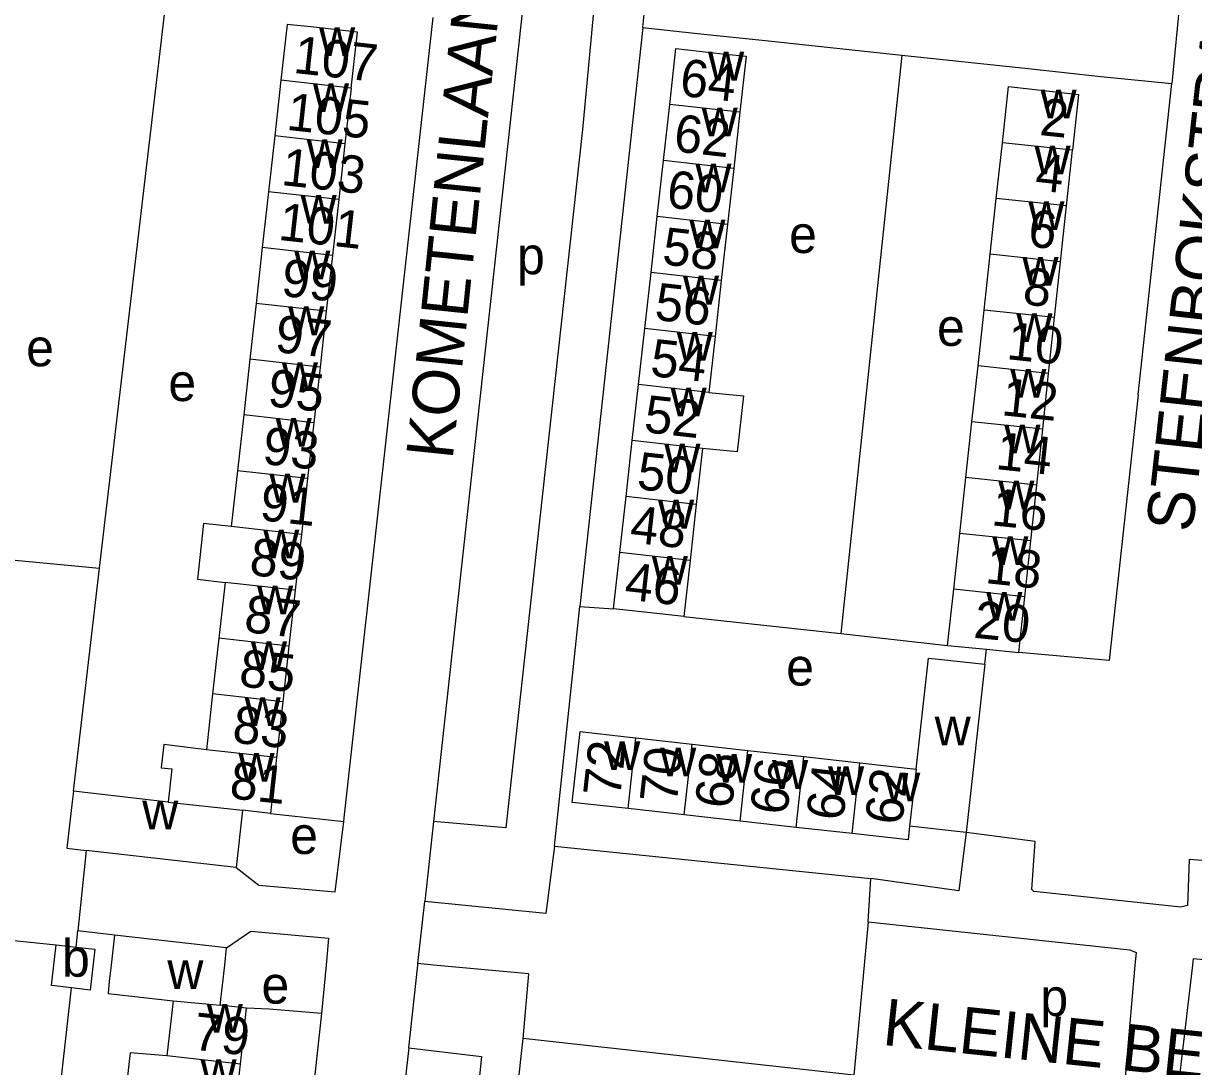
# Model space of a CAD drawing. Extents: x 161936 to 163647, y 386450 to 388633.
# Drawn here: x 162379.9 to 162505.2, y 387239.1 to 387350.8 of the extents above; entities that cross this region are included whole.
import ezdxf

# ---------------------------------------------------------------- set-up
doc = ezdxf.new("R2010")
doc.units = 0
for name, color, linetype in [('BLT_Basislijn', 7, 'Continuous'), ('BLT_Bebouwing', 7, 'Continuous'), ('BLT_Centroide', 7, 'Continuous'), ('BLT_Huisnummer', 7, 'Continuous'), ('BLT_Huisnummer_ tussenligend', 7, 'Continuous'), ('BLT_Onderverdeling_panden', 7, 'Continuous'), ('BLT_Straatnaam', 7, 'Continuous')]:
    doc.layers.add(name, color=color, linetype=linetype)

msp = doc.modelspace()

# ---------------------------------------------------------------- linework, layer by layer
at = {"layer": 'BLT_Basislijn'}
for p, q in [((162435.89, 387375.33), (162423.83, 387265.35)), ((162505.12, 387367.67), (162502.83, 387344.33)), ((162446.22, 387350.35), (162447.06, 387358.73)), ((162388.08, 387292.47), (162395.34, 387354.45)), ((162446.22, 387350.35), (162439.49, 387288.39)), ((162473.94, 387347.39), (162467.43, 387285.49)), ((162499.24, 387311.02), (162502.83, 387344.33)), ((162374.73, 387293.74), (162388.08, 387292.47)), ((162385.28, 387268.6), (162388.08, 387292.47)), ((162436.77, 387262.73), (162439.49, 387288.39)), ((162439.49, 387288.39), (162443.09, 387288.14)), ((162450.61, 387287.3), (162467.43, 387285.49)), ((162467.43, 387285.49), (162478.84, 387284.2)), ((162482.83, 387282.19), (162483, 387283.79)), ((162406.36, 387266.23), (162414.22, 387265.38)), ((162423.83, 387265.35), (162422.88, 387256.8)), ((162386.64, 387262.27), (162385.76, 387253.65)), ((162436.77, 387262.73), (162470.64, 387259.26)), ((162470.33, 387254.61), (162470.64, 387259.26)), ((162422.15, 387250.16), (162422.88, 387256.8)), ((162470.33, 387254.61), (162469.9, 387250)), ((162367.82, 387253.76), (162383.44, 387252.16)), ((162385.58, 387251.91), (162385.76, 387253.65)), ((162389.67, 387253.19), (162385.76, 387253.65)), ((162412.32, 387250), (162411.83, 387244.83)), ((162421.17, 387241.15), (162422.13, 387250)), ((162422.13, 387250), (162422.15, 387250.16)), ((162423.81, 387250), (162422.15, 387250.16)), ((162469.9, 387250), (162468.8, 387238.22)), ((162498.9, 387250), (162497.57, 387234.97)), ((162503.26, 387234.29), (162505.09, 387250)), ((162411.83, 387244.83), (162405.19, 387184.62)), ((162430.78, 387217.28), (162433.4, 387242.16)), ((162468.8, 387238.22), (162433.4, 387242.16))]:
    msp.add_line(p, q, dxfattribs=at)
for points in [[(162435.89, 387375.33), (162443.01, 387374.25), (162439.75, 387339.41), (162431.55, 387264.67), (162423.83, 387265.35)], [(162414.22, 387265.38), (162414.26, 387265.77), (162423.78, 387351.42)], [(162446.22, 387350.35), (162452.07, 387349.7), (162459.66, 387348.92), (162473.94, 387347.39)], [(162473.94, 387347.39), (162487.47, 387345.93), (162495.24, 387345.09), (162502.83, 387344.33)], [(162499.24, 387311.02), (162496.12, 387282.6), (162486.46, 387283.44)], [(162402.68, 387260.46), (162405.11, 387258.54), (162413.28, 387257.83), (162414.22, 387265.38)], [(162480.83, 387264.18), (162480.05, 387257.95), (162470.64, 387259.26)], [(162509.86, 387260.9), (162504.7, 387261.3), (162504.52, 387256.37), (162503.82, 387256.19), (162488.09, 387257.87), (162487.87, 387258.09), (162488.23, 387263.22), (162480.83, 387264.18)], [(162436.77, 387262.73), (162435.85, 387255.51), (162422.88, 387256.8)], [(162470.33, 387254.61), (162498.36, 387251.62), (162499.01, 387251.34), (162498.9, 387250)], [(162401.67, 387251.84), (162404.27, 387253.63), (162412.59, 387252.87), (162412.32, 387250)], [(162505.09, 387250), (162505.17, 387250.69), (162512.51, 387250)], [(162433.4, 387242.16), (162434.02, 387249.05), (162423.81, 387250)], [(162378.35, 387187.68), (162385.06, 387247.56)], [(162411.83, 387244.83), (162406.22, 387245.27), (162403.82, 387245.4)], [(162421.17, 387241.15), (162416.37, 387198.97), (162417, 387196.07), (162418.61, 387194.47), (162424.2, 387193.66)], [(162421.17, 387241.15), (162428.95, 387240.23), (162424.2, 387193.66)]]:
    msp.add_lwpolyline(points, dxfattribs=at)
at = {"layer": 'BLT_Bebouwing'}
for p, q in [((162407.48, 387344.7), (162406.82, 387338.73)), ((162415, 387343.86), (162414.34, 387337.89)), ((162448.43, 387336.1), (162449.1, 387342.1)), ((162456.62, 387341.26), (162455.95, 387335.26)), ((162406.82, 387338.73), (162406.15, 387332.76)), ((162414.34, 387337.89), (162413.67, 387331.92)), ((162484.06, 387332.04), (162484.71, 387338.01)), ((162491.57, 387331.24), (162492.21, 387337.21)), ((162447.77, 387330.11), (162448.43, 387336.1)), ((162455.95, 387335.26), (162455.28, 387329.27)), ((162406.15, 387332.76), (162405.49, 387326.78)), ((162413.67, 387331.92), (162413.01, 387325.95)), ((162483.41, 387326.07), (162484.06, 387332.04)), ((162490.93, 387325.26), (162491.57, 387331.24)), ((162447.1, 387324.11), (162447.77, 387330.11)), ((162455.28, 387329.27), (162454.62, 387323.27)), ((162405.49, 387326.78), (162404.83, 387320.81)), ((162413.01, 387325.95), (162412.34, 387319.97)), ((162482.76, 387320.09), (162483.41, 387326.07)), ((162490.3, 387319.29), (162490.93, 387325.26)), ((162446.43, 387318.11), (162447.1, 387324.11)), ((162454.62, 387323.27), (162453.95, 387317.28)), ((162404.83, 387320.81), (162404.16, 387314.84)), ((162412.34, 387319.97), (162411.68, 387314)), ((162482.11, 387314.12), (162482.76, 387320.09)), ((162489.66, 387313.31), (162490.3, 387319.29)), ((162445.76, 387312.12), (162446.43, 387318.11)), ((162453.95, 387317.28), (162453.28, 387311.28)), ((162404.16, 387314.84), (162403.5, 387308.87)), ((162411.68, 387314), (162411.01, 387308.03)), ((162481.45, 387308.15), (162482.11, 387314.12)), ((162489.02, 387307.34), (162489.66, 387313.31)), ((162445.1, 387306.12), (162445.76, 387312.12)), ((162403.5, 387308.87), (162402.84, 387302.89)), ((162411.01, 387308.03), (162410.35, 387302.06)), ((162480.8, 387302.17), (162481.45, 387308.15)), ((162488.38, 387301.36), (162489.02, 387307.34)), ((162444.43, 387300.13), (162445.1, 387306.12)), ((162452.61, 387305.29), (162451.94, 387299.29)), ((162402.84, 387302.89), (162402.17, 387296.92)), ((162410.35, 387302.06), (162409.68, 387296.09)), ((162480.15, 387296.2), (162480.8, 387302.17)), ((162487.74, 387295.39), (162488.38, 387301.36)), ((162443.76, 387294.14), (162444.43, 387300.13)), ((162451.94, 387299.29), (162451.28, 387293.3)), ((162409.68, 387296.09), (162409.02, 387290.11)), ((162479.5, 387290.23), (162480.15, 387296.2)), ((162487.1, 387289.41), (162487.74, 387295.39)), ((162443.09, 387288.14), (162443.76, 387294.14)), ((162451.28, 387293.3), (162450.61, 387287.3)), ((162401.51, 387290.95), (162400.84, 387284.98)), ((162409.02, 387290.11), (162408.35, 387284.14)), ((162478.84, 387284.2), (162479.5, 387290.23)), ((162486.46, 387283.44), (162487.1, 387289.41)), ((162408.35, 387284.14), (162407.68, 387278.17)), ((162478.84, 387284.2), (162483, 387283.79)), ((162483, 387283.79), (162486.46, 387283.44)), ((162482.83, 387282.19), (162480.83, 387264.18)), ((162400.18, 387279.01), (162399.52, 387273.03)), ((162407.68, 387278.17), (162407.02, 387272.2)), ((162445.49, 387274.31), (162451.49, 387273.64)), ((162451.49, 387273.64), (162457.48, 387272.98)), ((162407.02, 387272.2), (162406.36, 387266.23)), ((162457.48, 387272.98), (162463.47, 387272.31)), ((162463.47, 387272.31), (162469.46, 387271.65)), ((162469.46, 387271.65), (162475.48, 387270.98)), ((162475.48, 387270.98), (162474.77, 387264.86)), ((162395.41, 387267.45), (162385.28, 387268.6)), ((162403.37, 387266.57), (162402.68, 387260.46)), ((162406.36, 387266.23), (162403.37, 387266.57)), ((162450.65, 387266.08), (162444.65, 387266.74)), ((162456.64, 387265.41), (162450.65, 387266.08)), ((162462.63, 387264.74), (162456.64, 387265.41)), ((162468.62, 387264.08), (162462.63, 387264.74)), ((162480.83, 387264.18), (162474.77, 387264.86)), ((162402.68, 387260.46), (162386.64, 387262.27)), ((162389.67, 387253.19), (162389.32, 387250)), ((162401.67, 387251.84), (162389.67, 387253.19)), ((162401.47, 387250), (162401.67, 387251.84)), ((162400.99, 387245.72), (162401.47, 387250)), ((162395.94, 387246.17), (162395.28, 387240.29)), ((162403.82, 387245.4), (162400.99, 387245.72)), ((162403.15, 387239.4), (162403.82, 387245.4)), ((162402.48, 387233.41), (162403.15, 387239.4))]:
    msp.add_line(p, q, dxfattribs=at)
for points in [[(162415, 387343.86), (162415.67, 387349.83), (162410.7, 387350.39), (162408.15, 387350.67), (162407.48, 387344.7)], [(162449.1, 387342.1), (162449.77, 387348.09), (162454.74, 387347.53), (162457.29, 387347.25), (162456.62, 387341.26)], [(162484.71, 387338.01), (162485.37, 387344.01), (162487.88, 387343.73), (162492.85, 387343.18), (162492.21, 387337.21)], [(162453.28, 387311.28), (162457, 387310.9), (162456.33, 387304.93), (162452.61, 387305.29)], [(162402.17, 387296.92), (162399.21, 387297.27), (162398.55, 387291.3), (162401.51, 387290.95)], [(162450.61, 387287.3), (162448.06, 387287.59), (162443.09, 387288.14)], [(162400.84, 387284.98), (162400.18, 387279.01)], [(162475.48, 387270.98), (162476.8, 387282.86), (162477.86, 387282.74), (162482.83, 387282.19)], [(162444.65, 387266.74), (162438.66, 387267.41), (162439.5, 387274.98), (162444.47, 387274.42), (162445.49, 387274.31)], [(162399.52, 387273.03), (162394.95, 387273.59), (162394.68, 387271.12), (162395.8, 387270.99), (162395.41, 387267.45)], [(162385.28, 387268.6), (162385.15, 387267.47), (162384.59, 387262.5), (162386.64, 387262.27)], [(162474.77, 387264.86), (162474.61, 387263.41), (162468.62, 387264.08)], [(162385.06, 387247.56), (162382.94, 387247.8), (162383.44, 387252.16)], [(162383.44, 387252.16), (162385.58, 387251.91)], [(162385.58, 387251.91), (162387.57, 387251.69), (162387.08, 387247.33), (162385.06, 387247.56)], [(162389.32, 387250), (162389.12, 387248.27), (162388.98, 387246.95), (162395.94, 387246.17)], [(162395.28, 387240.29), (162391.35, 387240.6), (162390.69, 387234.64), (162391.92, 387234.5)]]:
    msp.add_lwpolyline(points, dxfattribs=at)
at = {"layer": 'BLT_Onderverdeling_panden'}
for p, q in [((162415, 387343.86), (162407.48, 387344.7)), ((162456.62, 387341.26), (162449.1, 387342.1)), ((162414.34, 387337.89), (162406.82, 387338.73)), ((162492.21, 387337.21), (162484.71, 387338.01)), ((162455.95, 387335.26), (162448.43, 387336.1)), ((162413.67, 387331.92), (162406.15, 387332.76)), ((162491.57, 387331.24), (162484.06, 387332.04)), ((162455.28, 387329.27), (162447.77, 387330.11)), ((162413.01, 387325.95), (162405.49, 387326.78)), ((162490.93, 387325.26), (162483.41, 387326.07)), ((162454.62, 387323.27), (162447.1, 387324.11)), ((162412.34, 387319.97), (162404.83, 387320.81)), ((162490.3, 387319.29), (162482.76, 387320.09)), ((162453.95, 387317.28), (162446.43, 387318.11)), ((162411.68, 387314), (162404.16, 387314.84)), ((162489.66, 387313.31), (162482.11, 387314.12)), ((162453.28, 387311.28), (162445.76, 387312.12)), ((162411.01, 387308.03), (162403.5, 387308.87)), ((162489.02, 387307.34), (162481.45, 387308.15)), ((162452.61, 387305.29), (162445.1, 387306.12)), ((162410.35, 387302.06), (162402.84, 387302.89)), ((162488.38, 387301.36), (162480.8, 387302.17)), ((162451.94, 387299.29), (162444.43, 387300.13)), ((162409.68, 387296.09), (162402.17, 387296.92)), ((162487.74, 387295.39), (162480.15, 387296.2)), ((162451.28, 387293.3), (162443.76, 387294.14)), ((162409.02, 387290.11), (162401.51, 387290.95)), ((162487.1, 387289.41), (162479.5, 387290.23)), ((162408.35, 387284.14), (162400.84, 387284.98)), ((162407.68, 387278.17), (162400.18, 387279.01)), ((162444.65, 387266.74), (162445.49, 387274.31)), ((162450.65, 387266.08), (162451.49, 387273.64)), ((162407.02, 387272.2), (162399.52, 387273.03)), ((162456.64, 387265.41), (162457.48, 387272.98)), ((162462.63, 387264.74), (162463.47, 387272.31)), ((162468.62, 387264.08), (162469.46, 387271.65)), ((162395.41, 387267.45), (162403.37, 387266.57)), ((162395.94, 387246.17), (162400.99, 387245.72)), ((162403.15, 387239.4), (162395.28, 387240.29))]:
    msp.add_line(p, q, dxfattribs=at)

# ---------------------------------------------------------------- texts
at = {"layer": 'BLT_Centroide'}
for s, p in [('w', (162411.57, 387347.28)), ('w', (162453.2, 387344.66)), ('w', (162410.91, 387341.28)), ('w', (162488.79, 387340.62)), ('w', (162452.52, 387338.69)), ('w', (162410.24, 387335.31)), ('w', (162488.14, 387334.62)), ('w', (162451.85, 387332.69)), ('w', (162409.59, 387329.34)), ('w', (162487.49, 387328.66)), ('w', (162451.2, 387326.69)), ('e', (162461.88, 387326.2)), ('p', (162432.76, 387323.93)), ('w', (162408.91, 387323.38)), ('w', (162486.85, 387322.69)), ('w', (162450.52, 387320.69)), ('w', (162408.26, 387317.41)), ('w', (162486.2, 387316.69)), ('e', (162477.71, 387316.26)), ('e', (162380.22, 387314.08)), ('w', (162449.85, 387314.69)), ('e', (162395.44, 387310.36)), ('w', (162407.59, 387311.44)), ('w', (162485.55, 387310.72)), ('w', (162449.19, 387308.72)), ('w', (162406.92, 387305.47)), ('w', (162484.91, 387304.75)), ('w', (162448.52, 387302.72)), ('w', (162406.26, 387299.5)), ('w', (162484.27, 387298.78)), ('w', (162447.85, 387296.72)), ('w', (162405.59, 387293.53)), ('w', (162483.62, 387292.81)), ('w', (162447.18, 387290.72)), ('w', (162404.93, 387287.53)), ('w', (162482.98, 387286.84)), ('w', (162404.27, 387281.56)), ('e', (162461.57, 387279.91)), ('w', (162403.6, 387275.59)), ('w', (162477.46, 387273.52)), ('w', (162442.08, 387270.86)), ('w', (162448.08, 387270.2)), ('w', (162402.94, 387269.62)), ('w', (162454.06, 387269.52)), ('w', (162460.05, 387268.86)), ('w', (162466.05, 387268.2)), ('w', (162472.05, 387267.52)), ('w', (162392.64, 387264.53)), ('e', (162408.48, 387261.89)), ('b', (162384.06, 387248.76)), ('w', (162395.33, 387247.44)), ('e', (162405.41, 387245.88)), ('p', (162488.77, 387244.55)), ('w', (162399.55, 387242.78)), ('w', (162398.88, 387236.84))]:
    msp.add_text(s, height=4, dxfattribs=at).set_placement(p)
at = {"layer": 'BLT_Huisnummer'}
for s, rotation, p in [('107', 353.649, (162408.73, 387345.49)), ('64', 353.6406, (162450.07, 387343.05)), ('2', 353.9001, (162488.6, 387338.84)), ('101', 353.6473, (162407.12, 387327.62)), ('6', 353.8985, (162487.35, 387326.92)), ('58', 353.6473, (162448.21, 387325)), ('97', 353.6439, (162406.75, 387315.63)), ('10', 353.8968, (162485.07, 387314.86)), ('54', 353.6464, (162446.92, 387313.06)), ('93', 353.6481, (162405.41, 387303.65)), ('14', 353.8997, (162483.9, 387303.09)), ('50', 353.6464, (162445.49, 387300.95)), ('89', 353.6439, (162404.02, 387291.77)), ('46', 353.651, (162444.17, 387289.14)), ('20', 354.2693, (162481.54, 387285.04)), ('85', 353.6481, (162402.9, 387279.85)), ('72', 83.6573, (162443.79, 387267.87)), ('81', 353.7391, (162401.89, 387267.87)), ('66', 83.6565, (162461.67, 387265.98)), ('62', 83.3744, (162473.96, 387264.9)), ('79', 353.6071, (162397.99, 387240.97))]:
    msp.add_text(s, height=4, rotation=rotation, dxfattribs=at).set_placement(p)
at = {"layer": 'BLT_Huisnummer_ tussenligend'}
for s, rotation, p in [('105', 353.6473, (162407.99, 387339.4)), ('62', 353.6473, (162449.43, 387337.1)), ('103', 353.6473, (162407.43, 387333.49)), ('4', 353.9001, (162488.12, 387332.93)), ('60', 353.6473, (162448.67, 387331.1)), ('99', 353.6439, (162407.42, 387321.63)), ('8', 353.8985, (162486.79, 387320.72)), ('56', 353.6464, (162447.39, 387319.06)), ('95', 353.6481, (162405.97, 387309.84)), ('12', 353.8968, (162484.52, 387308.86)), ('52', 353.6464, (162446.25, 387307.04)), ('91', 353.6439, (162405.12, 387297.63)), ('16', 353.8997, (162483.44, 387297.08)), ('48', 353.651, (162444.74, 387295.24)), ('18', 353.8997, (162482.79, 387290.89)), ('87', 353.6481, (162403.45, 387285.66)), ('83', 353.7391, (162402.19, 387273.83)), ('70', 83.6565, (162449.85, 387267.2)), ('68', 83.6565, (162455.76, 387266.65)), ('64', 83.3744, (162467.67, 387265.36))]:
    msp.add_text(s, height=4, rotation=rotation, dxfattribs=at).set_placement(p)
at = {"layer": 'BLT_Straatnaam'}
for s, rotation, p in [('STEENBOKSTRAAT', 83.6778, (162505.05, 387296.23)), ('KOMETENLAAN', 84.0929, (162425.86, 387304.03)), ('KLEINE BEERPAD', 353.9876, (162471.78, 387241.47))]:
    msp.add_text(s, height=5, rotation=rotation, dxfattribs=at).set_placement(p)

doc.saveas('drawing.dxf')
